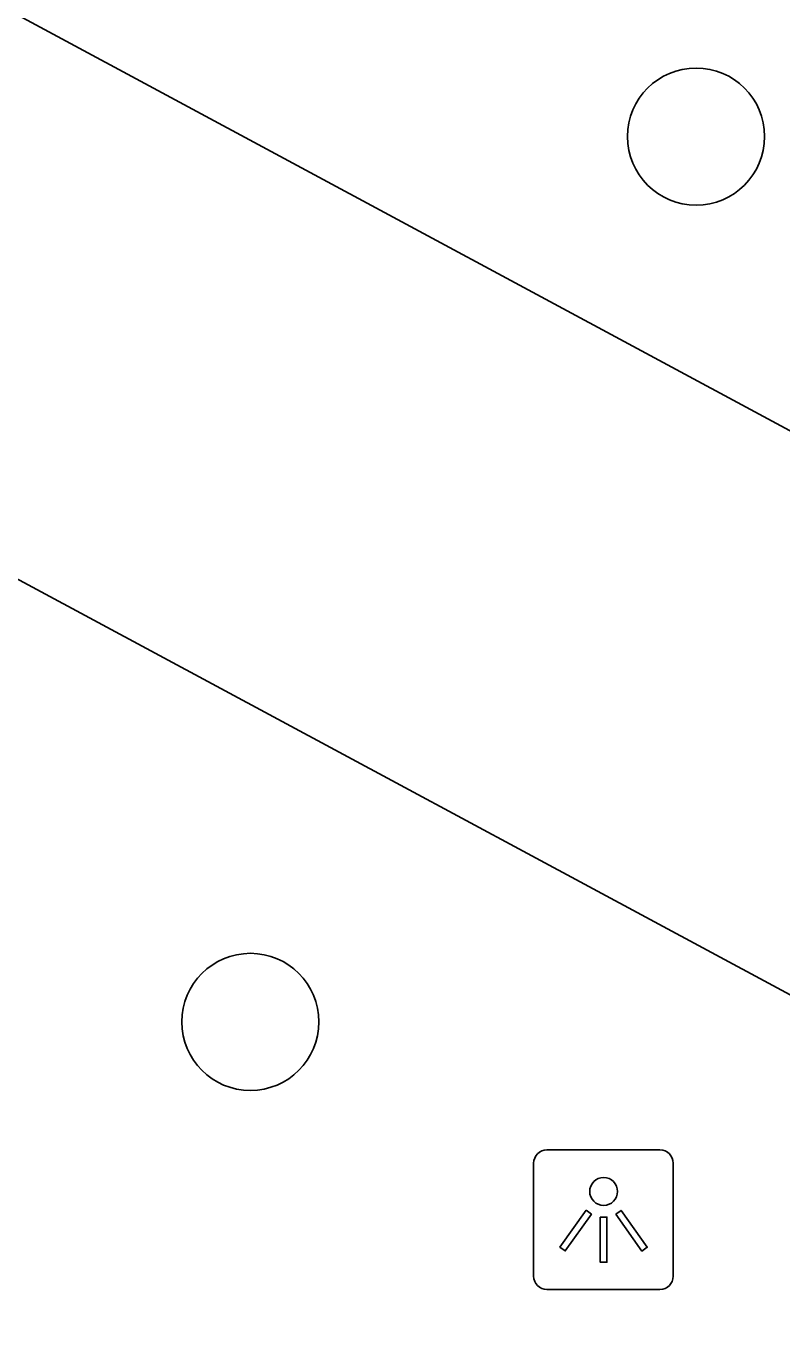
# Model space of a CAD drawing. Extents: x 159489 to 160304, y 383826 to 384530.
# Drawn here: x 159583.31 to 159588.71, y 384322 to 384331.3 of the extents above; entities that cross this region are included whole.
import ezdxf

# ---------------------------------------------------------------- set-up
doc = ezdxf.new("R2010")
doc.units = 0
for name, color, linetype in [('IMGEO_Boom', 7, 'Continuous'), ('IMGEO_Lichtpunt', 7, 'Continuous'), ('IMGEO_Rijbaan_lokaal_gesloten', 7, 'Continuous')]:
    doc.layers.add(name, color=color, linetype=linetype)

msp = doc.modelspace()

# ---------------------------------------------------------------- linework, layer by layer
at = {"layer": 'IMGEO_Boom'}
for centre in [(159588.096, 384330.515), (159584.915, 384324.196)]:
    msp.add_circle(centre, 0.4892, dxfattribs=at)
at = {"layer": 'IMGEO_Lichtpunt'}
for p, q in [((159587.8386, 384323.2821), (159587.0315, 384323.2821)), ((159587.8386, 384323.2821), (159587.0315, 384323.2821)), ((159586.9368, 384323.1875), (159586.9368, 384322.3803)), ((159586.9368, 384323.1875), (159586.9368, 384322.3803)), ((159587.9333, 384322.3803), (159587.9333, 384323.1875)), ((159587.9333, 384322.3803), (159587.9333, 384323.1875)), ((159587.0315, 384322.2857), (159587.8386, 384322.2857)), ((159587.0315, 384322.2857), (159587.8386, 384322.2857))]:
    msp.add_line(p, q, dxfattribs=at)
for points in [[(159587.3112, 384322.8508), (159587.3497, 384322.8233), (159587.1624, 384322.5609), (159587.1239, 384322.5884), (159587.3112, 384322.8508)], [(159587.4127, 384322.8031), (159587.46, 384322.8031), (159587.46, 384322.4807), (159587.4127, 384322.4807), (159587.4127, 384322.8031)], [(159587.5226, 384322.8231), (159587.5612, 384322.8505), (159587.7479, 384322.5876), (159587.7093, 384322.5602), (159587.5226, 384322.8231)]]:
    msp.add_lwpolyline(points, dxfattribs=at)
msp.add_circle((159587.4364, 384322.9854), 0.0994, dxfattribs=at)
for centre, start, end in [((159587.0315, 384323.1875), 90, 180), ((159587.0315, 384323.1875), 90, 180), ((159587.8386, 384323.1875), 0, 90), ((159587.8386, 384323.1875), 0, 90), ((159587.0315, 384322.3803), 180, 270), ((159587.0315, 384322.3803), 180, 270), ((159587.8386, 384322.3803), 270, 0), ((159587.8386, 384322.3803), 270, 360)]:
    msp.add_arc(centre, 0.0946, start, end, dxfattribs=at)
at = {"layer": 'IMGEO_Rijbaan_lokaal_gesloten'}
for points in [[(159577.41, 384334.529), (159660.257, 384289.932)], [(159648.201, 384292.407), (159580.7, 384328.729)]]:
    msp.add_lwpolyline(points, dxfattribs=at)

doc.saveas('drawing.dxf')
